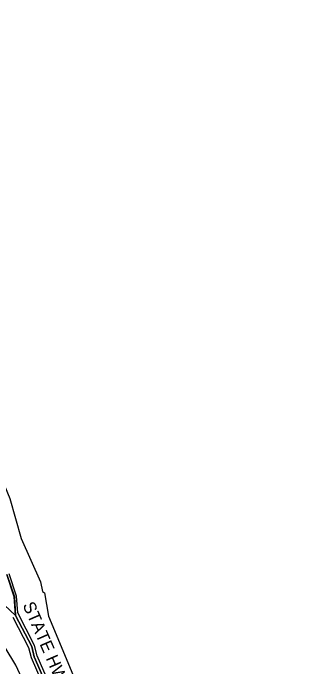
# Model space of a CAD drawing. Extents: x 457167 to 656239, y 1787309 to 1969297.
# Drawn here: x 602855 to 606566, y 1899727 to 1908158 of the extents above; entities that cross this region are included whole.
import ezdxf

# ---------------------------------------------------------------- set-up
doc = ezdxf.new("R2010")
doc.units = 0
for name, color, linetype in [('Level 22', 7, 'Continuous'), ('Level 23', 7, 'Continuous'), ('Level 28', 7, 'Continuous'), ('Level 31', 7, 'Continuous'), ('Level 32', 7, 'Continuous'), ('Level 5', 7, 'Continuous'), ('Level 8', 7, 'Continuous')]:
    doc.layers.add(name, color=color, linetype=linetype)

msp = doc.modelspace()

# ---------------------------------------------------------------- linework, layer by layer
at = {"layer": 'Level 22'}
for points in [[(602886.852, 1900389.745), (602454.088, 1900790.374), (602396.275, 1900825.731)], [(603675.859, 1898512.6), (603626.2, 1898696.308), (603451.849, 1899063.105), (603443.677, 1899130.026), (603128.038, 1899855.575), (603094.845, 1899989.077), (602886.852, 1900389.745)]]:
    msp.add_lwpolyline(points, dxfattribs=at)
at = {"layer": 'Level 23'}
for points in [[(603630.878, 1898525.711), (603588.526, 1898682.391), (603412.931, 1899051.803), (603404.676, 1899119.403), (603090.025, 1899842.681), (603057.166, 1899974.841), (602854.562, 1900365.126)], [(603713.208, 1898527.724), (603663.875, 1898710.226), (603490.767, 1899074.406), (603482.677, 1899140.649), (603166.051, 1899868.468), (603132.524, 1900003.314), (602914.698, 1900422.919)]]:
    msp.add_lwpolyline(points, dxfattribs=at)
at = {"layer": 'Level 31'}
msp.add_lwpolyline([(602886.852, 1900389.745), (602870.665, 1900631.588), (602775.699, 1900918.636)], dxfattribs=at)
at = {"layer": 'Level 32'}
msp.add_lwpolyline([(602914.698, 1900422.92), (602900.344, 1900637.393), (602804.18, 1900928.06)], dxfattribs=at)
at = {"layer": 'Level 5'}
for points in [[(600034.041, 1909112.858), (600416.441, 1908087.056), (600649.272, 1907536.594), (601131.249, 1906102.251), (601172.712, 1905902.117), (601222.664, 1905827.056), (601214.225, 1905727.023), (601322.27, 1905435.116), (601538.599, 1905051.418), (601829.593, 1904309.182), (601904.328, 1904042.326), (601970.92, 1903925.543), (601979.152, 1903858.861), (602029.114, 1903783.761), (602045.685, 1903683.698), (602261.816, 1903116.596), (602602.85, 1902399.31), (602810.71, 1901898.899), (602960.21, 1901381.877), (603209.721, 1900823.085), (603234.594, 1900698.002), (603259.604, 1900681.301), (603309.299, 1900381.155), (603625.264, 1899630.528)], [(606565.915, 1889798.786), (606432.957, 1890224.106), (606449.697, 1890282.427), (606200.412, 1891049.635), (606183.87, 1891166.377), (606150.589, 1891208.088), (606109.106, 1891399.852), (605776.658, 1892358.894), (605236.645, 1894101.783), (604962.419, 1894927.381), (604929.109, 1894960.752), (604804.649, 1895502.785), (604596.729, 1895944.805), (604596.789, 1896003.166), (603573.595, 1898080.031), (603299.34, 1898863.938), (602891.802, 1899748.017), (602608.862, 1900206.847), (602375.665, 1900432.151), (602092.399, 1900590.874)]]:
    msp.add_lwpolyline(points, dxfattribs=at)
at = {"layer": 'Level 8'}
msp.add_lwpolyline([(602775.934, 1900918.295), (602870.939, 1900631.289), (602886.943, 1900389.283), (603094.952, 1899989.274), (603127.954, 1899855.271), (603443.969, 1899130.256)], dxfattribs=at)

# ---------------------------------------------------------------- texts
at = {"layer": 'Level 28'}
msp.add_text('STATE HWY A1A', height=160, rotation=293.5102028, dxfattribs=at).set_placement((602974.924, 1900525.322))

doc.saveas('drawing.dxf')
